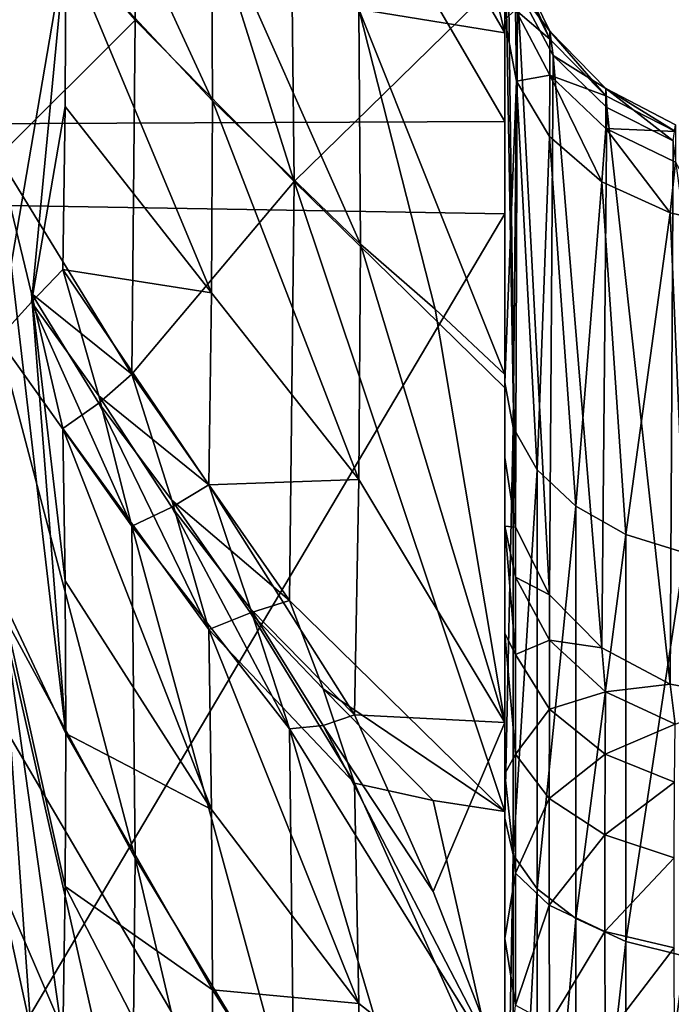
# Model space of a CAD drawing. Header units: millimetres. Extents: x -41 to 11, y -3 to 963.
# Tile 391 of 656: x -25.45 to -24.14, y 335.37 to 337.35. Entities that reach past the tile are written whole.
import ezdxf

# ---------------------------------------------------------------- set-up
doc = ezdxf.new("R2010")
doc.units = ezdxf.units.MM
doc.header["$LTSCALE"] = 65.185185
for name, color, linetype in [('1002', 7, 'CONTINUOUS'), ('1003', 7, 'CONTINUOUS'), ('1016', 7, 'CONTINUOUS'), ('1068', 7, 'CONTINUOUS'), ('1069', 7, 'CONTINUOUS'), ('1077', 7, 'CONTINUOUS'), ('1150', 7, 'CONTINUOUS'), ('1151', 7, 'CONTINUOUS'), ('3321', 7, 'CONTINUOUS'), ('3323', 7, 'CONTINUOUS'), ('3384', 7, 'CONTINUOUS'), ('3385', 7, 'CONTINUOUS'), ('659', 7, 'CONTINUOUS'), ('660', 7, 'CONTINUOUS'), ('667', 7, 'CONTINUOUS'), ('725', 7, 'CONTINUOUS'), ('726', 7, 'CONTINUOUS'), ('727', 7, 'CONTINUOUS'), ('728', 7, 'CONTINUOUS'), ('759', 7, 'CONTINUOUS'), ('760', 7, 'CONTINUOUS'), ('761', 7, 'CONTINUOUS'), ('832', 7, 'CONTINUOUS'), ('833', 7, 'CONTINUOUS'), ('834', 7, 'CONTINUOUS'), ('860', 7, 'CONTINUOUS'), ('861', 7, 'CONTINUOUS'), ('862', 7, 'CONTINUOUS')]:
    doc.layers.add(name, color=color, linetype=linetype)

msp = doc.modelspace()

# ---------------------------------------------------------------- linework, layer by layer
at = {"layer": '1002', "linetype": 'Continuous'}
for points in [[(-24.8973, 337.0224, 39.8875), (-24.9065, 337.8615, 39.6611), (-25.2228, 338.0553, 40.9037), (-24.8973, 337.0224, 39.8875)], [(-24.8973, 337.0224, 39.8875), (-25.2228, 338.0553, 40.9037), (-25.2161, 337.3459, 41.0949), (-24.8973, 337.0224, 39.8875)], [(-25.2228, 336.636, 41.2839), (-24.8973, 337.0224, 39.8875), (-25.2161, 337.3459, 41.0949), (-25.2228, 336.636, 41.2839)], [(-24.9065, 336.1825, 40.111), (-24.8973, 337.0224, 39.8875), (-25.2228, 336.636, 41.2839), (-24.9065, 336.1825, 40.111)], [(-25.1426, 336.3834, 41.0413), (-24.9065, 336.1825, 40.111), (-25.2228, 336.636, 41.2839), (-25.1426, 336.3834, 41.0413)], [(-25.0686, 336.124, 40.8019), (-24.9847, 336.1578, 40.4563), (-25.1426, 336.3834, 41.0413), (-25.0686, 336.124, 40.8019)], [(-24.9847, 336.1578, 40.4563), (-24.9065, 336.1825, 40.111), (-25.1426, 336.3834, 41.0413), (-24.9847, 336.1578, 40.4563)]]:
    msp.add_3dface(points, dxfattribs=at)
at = {"layer": '1003', "linetype": 'Continuous'}
for points in [[(-25.1426, 336.3834, 41.0413), (-25.2228, 336.636, 41.2839), (-25.2887, 336.5777, 41.62), (-25.1426, 336.3834, 41.0413)], [(-25.3607, 336.5274, 41.9546), (-25.0686, 336.124, 40.8019), (-25.2887, 336.5777, 41.62), (-25.3607, 336.5274, 41.9546)], [(-25.0686, 336.124, 40.8019), (-25.1426, 336.3834, 41.0413), (-25.2887, 336.5777, 41.62), (-25.0686, 336.124, 40.8019)], [(-25.0627, 335.7632, 40.9711), (-25.0686, 336.124, 40.8019), (-25.3607, 336.5274, 41.9546), (-25.0627, 335.7632, 40.9711)], [(-25.3565, 336.2216, 42.0979), (-25.0627, 335.7632, 40.9711), (-25.3607, 336.5274, 41.9546), (-25.3565, 336.2216, 42.0979)], [(-25.3551, 335.9155, 42.2408), (-25.0627, 335.7632, 40.9711), (-25.3565, 336.2216, 42.0979), (-25.3551, 335.9155, 42.2408)], [(-25.3565, 335.6093, 42.3834), (-25.0608, 335.4021, 41.1398), (-25.3551, 335.9155, 42.2408), (-25.3565, 335.6093, 42.3834)], [(-25.0608, 335.4021, 41.1398), (-25.0627, 335.7632, 40.9711), (-25.3551, 335.9155, 42.2408), (-25.0608, 335.4021, 41.1398)], [(-25.3607, 335.303, 42.5256), (-25.0627, 335.0408, 41.308), (-25.3565, 335.6093, 42.3834), (-25.3607, 335.303, 42.5256)], [(-25.0627, 335.0408, 41.308), (-25.0608, 335.4021, 41.1398), (-25.3565, 335.6093, 42.3834), (-25.0627, 335.0408, 41.308)]]:
    msp.add_3dface(points, dxfattribs=at)
at = {"layer": '1016', "linetype": 'Continuous'}
msp.add_3dface([(-25.4908, 335.6214, 58.9719), (-25.4233, 335.3133, 59.1359), (-25.4868, 334.8364, 58.3744), (-25.4908, 335.6214, 58.9719)], dxfattribs=at)
at = {"layer": '1068', "linetype": 'Continuous'}
for points in [[(-25.2161, 337.3459, 41.0949), (-25.2228, 338.0553, 40.9037), (-25.4864, 337.6513, 42.2345), (-25.2161, 337.3459, 41.0949)], [(-25.4908, 337.0723, 42.3888), (-25.2161, 337.3459, 41.0949), (-25.4864, 337.6513, 42.2345), (-25.4908, 337.0723, 42.3888)], [(-25.2228, 336.636, 41.2839), (-25.2161, 337.3459, 41.0949), (-25.4908, 337.0723, 42.3888), (-25.2228, 336.636, 41.2839)], [(-25.4234, 336.7977, 42.1742), (-25.2228, 336.636, 41.2839), (-25.4908, 337.0723, 42.3888), (-25.4234, 336.7977, 42.1742)], [(-25.3607, 336.5274, 41.9546), (-25.2887, 336.5777, 41.62), (-25.4234, 336.7977, 42.1742), (-25.3607, 336.5274, 41.9546)], [(-25.2887, 336.5777, 41.62), (-25.2228, 336.636, 41.2839), (-25.4234, 336.7977, 42.1742), (-25.2887, 336.5777, 41.62)]]:
    msp.add_3dface(points, dxfattribs=at)
at = {"layer": '1069', "linetype": 'Continuous'}
for points in [[(-25.3551, 335.9155, 42.2408), (-25.4908, 337.0723, 42.3888), (-25.4868, 336.1954, 42.8409), (-25.3551, 335.9155, 42.2408)], [(-25.3551, 335.9155, 42.2408), (-25.4234, 336.7977, 42.1742), (-25.4908, 337.0723, 42.3888), (-25.3551, 335.9155, 42.2408)], [(-25.3551, 335.9155, 42.2408), (-25.3565, 336.2216, 42.0979), (-25.4234, 336.7977, 42.1742), (-25.3551, 335.9155, 42.2408)], [(-25.3565, 336.2216, 42.0979), (-25.3607, 336.5274, 41.9546), (-25.4234, 336.7977, 42.1742), (-25.3565, 336.2216, 42.0979)]]:
    msp.add_3dface(points, dxfattribs=at)
at = {"layer": '1077', "linetype": 'Continuous'}
for points in [[(-25.4233, 335.2974, 42.8732), (-25.4868, 336.1954, 42.8409), (-25.4908, 335.2854, 43.2221), (-25.4233, 335.2974, 42.8732)], [(-25.3607, 335.303, 42.5256), (-25.3565, 335.6093, 42.3834), (-25.4868, 336.1954, 42.8409), (-25.3607, 335.303, 42.5256)], [(-25.3565, 335.6093, 42.3834), (-25.3551, 335.9155, 42.2408), (-25.4868, 336.1954, 42.8409), (-25.3565, 335.6093, 42.3834)], [(-25.3607, 335.303, 42.5256), (-25.4868, 336.1954, 42.8409), (-25.4233, 335.2974, 42.8732), (-25.3607, 335.303, 42.5256)]]:
    msp.add_3dface(points, dxfattribs=at)
at = {"layer": '1150', "linetype": 'Continuous'}
for points in [[(-25.3551, 337.4986, 60.3353), (-25.4908, 336.7076, 59.4784), (-25.4868, 337.67, 59.6958), (-25.3551, 337.4986, 60.3353)], [(-25.4234, 336.78, 59.8194), (-25.4908, 336.7076, 59.4784), (-25.3551, 337.4986, 60.3353), (-25.4234, 336.78, 59.8194)], [(-25.3565, 337.1723, 60.2481), (-25.4234, 336.78, 59.8194), (-25.3551, 337.4986, 60.3353), (-25.3565, 337.1723, 60.2481)], [(-25.3607, 336.8459, 60.1613), (-25.4234, 336.78, 59.8194), (-25.3565, 337.1723, 60.2481), (-25.3607, 336.8459, 60.1613)]]:
    msp.add_3dface(points, dxfattribs=at)
at = {"layer": '1151', "linetype": 'Continuous'}
for points in [[(-25.0627, 337.5691, 61.6122), (-25.0608, 337.1842, 61.5088), (-25.3565, 337.8248, 60.423), (-25.0627, 337.5691, 61.6122)], [(-25.0608, 337.1842, 61.5088), (-25.3551, 337.4986, 60.3353), (-25.3565, 337.8248, 60.423), (-25.0608, 337.1842, 61.5088)], [(-25.0627, 336.7991, 61.4059), (-25.3565, 337.1723, 60.2481), (-25.3551, 337.4986, 60.3353), (-25.0627, 336.7991, 61.4059)], [(-25.0608, 337.1842, 61.5088), (-25.0627, 336.7991, 61.4059), (-25.3551, 337.4986, 60.3353), (-25.0608, 337.1842, 61.5088)], [(-25.0627, 336.7991, 61.4059), (-25.3607, 336.8459, 60.1613), (-25.3565, 337.1723, 60.2481), (-25.0627, 336.7991, 61.4059)], [(-25.0686, 336.4139, 61.3036), (-25.2887, 336.5923, 60.3853), (-25.3607, 336.8459, 60.1613), (-25.0686, 336.4139, 61.3036)], [(-25.0627, 336.7991, 61.4059), (-25.0686, 336.4139, 61.3036), (-25.3607, 336.8459, 60.1613), (-25.0627, 336.7991, 61.4059)], [(-25.1426, 336.3692, 60.9535), (-25.2228, 336.3316, 60.6053), (-25.2887, 336.5923, 60.3853), (-25.1426, 336.3692, 60.9535)], [(-25.0686, 336.4139, 61.3036), (-25.1426, 336.3692, 60.9535), (-25.2887, 336.5923, 60.3853), (-25.0686, 336.4139, 61.3036)]]:
    msp.add_3dface(points, dxfattribs=at)
at = {"layer": '3321', "linetype": 'Continuous'}
for points in [[(9.125, 297.5, 93.5), (9.125, 382.5, 93.5), (-40.875, 297.5, 93.5), (9.125, 297.5, 93.5)], [(9.125, 382.5, 93.5), (-40.875, 382.5, 93.5), (-40.875, 297.5, 93.5), (9.125, 382.5, 93.5)]]:
    msp.add_3dface(points, dxfattribs=at)
at = {"layer": '3323', "linetype": 'Continuous'}
for points in [[(-40.875, 382.5, 8.5), (9.125, 297.5, 8.5), (-40.875, 297.5, 8.5), (-40.875, 382.5, 8.5)], [(9.125, 382.5, 8.5), (9.125, 297.5, 8.5), (-40.875, 382.5, 8.5), (9.125, 382.5, 8.5)]]:
    msp.add_3dface(points, dxfattribs=at)
at = {"layer": '3384', "linetype": 'Continuous'}
for points in [[(-40.875, 300.2, 90.8), (-40.875, 379.8, 90.8), (-15.675, 300.2, 90.8), (-40.875, 300.2, 90.8)], [(-40.875, 379.8, 90.8), (-15.675, 379.8, 90.8), (-15.675, 300.2, 90.8), (-40.875, 379.8, 90.8)]]:
    msp.add_3dface(points, dxfattribs=at)
at = {"layer": '3385', "linetype": 'Continuous'}
for points in [[(-15.675, 379.8, 11.2), (-40.875, 300.2, 11.2), (-15.675, 300.2, 11.2), (-15.675, 379.8, 11.2)], [(-40.875, 379.8, 11.2), (-40.875, 300.2, 11.2), (-15.675, 379.8, 11.2), (-40.875, 379.8, 11.2)]]:
    msp.add_3dface(points, dxfattribs=at)
at = {"layer": '659', "linetype": 'Continuous'}
for points in [[(-24.475, 340.0933, 84.4999), (-24.475, 337.1424, 84.3777), (-24.475, 345.494, 62.782), (-24.475, 340.0933, 84.4999)], [(-24.475, 345.494, 62.782), (-24.475, 337.1424, 84.3777), (-24.475, 344.8555, 63.1067), (-24.475, 345.494, 62.782)], [(-24.475, 344.8555, 63.1067), (-24.475, 337.1424, 84.3777), (-24.475, 344.2409, 63.4742), (-24.475, 344.8555, 63.1067)], [(-24.475, 344.2409, 63.4742), (-24.475, 337.1424, 84.3777), (-24.475, 343.3917, 63.6583), (-24.475, 344.2409, 63.4742)], [(-24.475, 343.3917, 63.6583), (-24.475, 337.1424, 84.3777), (-24.475, 342.5642, 63.9234), (-24.475, 343.3917, 63.6583)], [(-24.475, 339.9067, 17.5001), (-24.475, 342.8576, 17.6223), (-24.475, 334.506, 39.218), (-24.475, 339.9067, 17.5001)], [(-24.475, 336.6083, 38.3417), (-24.475, 342.8576, 17.6223), (-24.475, 337.4358, 38.0766), (-24.475, 336.6083, 38.3417)], [(-24.475, 335.7591, 38.5258), (-24.475, 342.8576, 17.6223), (-24.475, 336.6083, 38.3417), (-24.475, 335.7591, 38.5258)], [(-24.475, 335.1445, 38.8933), (-24.475, 342.8576, 17.6223), (-24.475, 335.7591, 38.5258), (-24.475, 335.1445, 38.8933)], [(-24.475, 334.506, 39.218), (-24.475, 342.8576, 17.6223), (-24.475, 335.1445, 38.8933), (-24.475, 334.506, 39.218)], [(-24.475, 342.5642, 63.9234), (-24.475, 336.4693, 82.4795), (-24.475, 341.8483, 63.9124), (-24.475, 342.5642, 63.9234)], [(-24.475, 337.1424, 84.3777), (-24.475, 336.4693, 82.4795), (-24.475, 342.5642, 63.9234), (-24.475, 337.1424, 84.3777)], [(-24.475, 336.4693, 82.4795), (-24.475, 337.5601, 78.4085), (-24.475, 341.8483, 63.9124), (-24.475, 336.4693, 82.4795)], [(-24.475, 336.6196, 76.2903), (-24.475, 339.7189, 64.1724), (-24.475, 340.422, 64.0372), (-24.475, 336.6196, 76.2903)], [(-24.475, 337.3471, 77.1705), (-24.475, 336.6196, 76.2903), (-24.475, 340.422, 64.0372), (-24.475, 337.3471, 77.1705)], [(-24.475, 333.8468, 39.4985), (-24.475, 339.9067, 17.5001), (-24.475, 334.506, 39.218), (-24.475, 333.8468, 39.4985)], [(-24.475, 333.1703, 39.7331), (-24.475, 339.9067, 17.5001), (-24.475, 333.8468, 39.4985), (-24.475, 333.1703, 39.7331)], [(-24.475, 332.4833, 40.2652), (-24.475, 339.9067, 17.5001), (-24.475, 333.1703, 39.7331), (-24.475, 332.4833, 40.2652)], [(-24.475, 331.7483, 40.7287), (-24.475, 339.9067, 17.5001), (-24.475, 332.4833, 40.2652), (-24.475, 331.7483, 40.7287)], [(-24.475, 331.2966, 41.2841), (-24.475, 339.9067, 17.5001), (-24.475, 331.7483, 40.7287), (-24.475, 331.2966, 41.2841)], [(-24.475, 330.8076, 41.8076), (-24.475, 339.9067, 17.5001), (-24.475, 331.2966, 41.2841), (-24.475, 330.8076, 41.8076)], [(-24.475, 336.9574, 17.6387), (-24.475, 339.9067, 17.5001), (-24.475, 330.8076, 41.8076), (-24.475, 336.9574, 17.6387)], [(-24.475, 339.7189, 64.1724), (-24.475, 335.7463, 75.5494), (-24.475, 338.8578, 64.055), (-24.475, 339.7189, 64.1724)], [(-24.475, 336.6196, 76.2903), (-24.475, 335.7463, 75.5494), (-24.475, 339.7189, 64.1724), (-24.475, 336.6196, 76.2903)], [(-24.475, 338.8578, 64.055), (-24.475, 335.7463, 75.5494), (-24.475, 337.9895, 64.0211), (-24.475, 338.8578, 64.055)], [(-24.475, 337.9895, 64.0211), (-24.475, 334.7563, 74.9735), (-24.475, 337.3205, 63.7659), (-24.475, 337.9895, 64.0211)], [(-24.475, 335.7463, 75.5494), (-24.475, 334.7563, 74.9735), (-24.475, 337.9895, 64.0211), (-24.475, 335.7463, 75.5494)], [(-24.475, 337.3205, 63.7659), (-24.475, 333.6815, 74.5811), (-24.475, 336.6354, 63.557), (-24.475, 337.3205, 63.7659)], [(-24.475, 334.7563, 74.9735), (-24.475, 333.6815, 74.5811), (-24.475, 337.3205, 63.7659), (-24.475, 334.7563, 74.9735)], [(-24.475, 336.4693, 82.4795), (-24.475, 337.1424, 84.3777), (-24.475, 336.3316, 82.8197), (-24.475, 336.4693, 82.4795)], [(-24.475, 337.1424, 84.3777), (-24.475, 334.2183, 83.9971), (-24.475, 335.5052, 83.5103), (-24.475, 337.1424, 84.3777)], [(-24.475, 336.3316, 82.8197), (-24.475, 337.1424, 84.3777), (-24.475, 336.1159, 83.1155), (-24.475, 336.3316, 82.8197)], [(-24.475, 336.1159, 83.1155), (-24.475, 337.1424, 84.3777), (-24.475, 335.8347, 83.3505), (-24.475, 336.1159, 83.1155)], [(-24.475, 335.8347, 83.3505), (-24.475, 337.1424, 84.3777), (-24.475, 335.5052, 83.5103), (-24.475, 335.8347, 83.3505)], [(-24.475, 329.7286, 42.7484), (-24.475, 336.9574, 17.6387), (-24.475, 330.2841, 42.2966), (-24.475, 329.7286, 42.7484)], [(-24.475, 329.2651, 43.4834), (-24.475, 336.9574, 17.6387), (-24.475, 329.7286, 42.7484), (-24.475, 329.2651, 43.4834)], [(-24.475, 328.7329, 44.1704), (-24.475, 336.9574, 17.6387), (-24.475, 329.2651, 43.4834), (-24.475, 328.7329, 44.1704)], [(-24.475, 328.4984, 44.8469), (-24.475, 336.9574, 17.6387), (-24.475, 328.7329, 44.1704), (-24.475, 328.4984, 44.8469)], [(-24.475, 328.218, 45.506), (-24.475, 336.9574, 17.6387), (-24.475, 328.4984, 44.8469), (-24.475, 328.218, 45.506)], [(-24.475, 327.8933, 46.1444), (-24.475, 336.9574, 17.6387), (-24.475, 328.218, 45.506), (-24.475, 327.8933, 46.1444)], [(-24.475, 327.5259, 46.7589), (-24.475, 336.9574, 17.6387), (-24.475, 327.8933, 46.1444), (-24.475, 327.5259, 46.7589)], [(-24.475, 334.0354, 18.0355), (-24.475, 336.9574, 17.6387), (-24.475, 327.5259, 46.7589), (-24.475, 334.0354, 18.0355)], [(-24.475, 330.2841, 42.2966), (-24.475, 336.9574, 17.6387), (-24.475, 330.8076, 41.8076), (-24.475, 330.2841, 42.2966)], [(-24.475, 336.6354, 63.557), (-24.475, 332.5567, 74.3838), (-24.475, 335.9376, 63.3953), (-24.475, 336.6354, 63.557)], [(-24.475, 333.6815, 74.5811), (-24.475, 332.5567, 74.3838), (-24.475, 336.6354, 63.557), (-24.475, 333.6815, 74.5811)], [(-24.475, 335.9376, 63.3953), (-24.475, 332.5567, 74.3838), (-24.475, 335.2306, 63.2819), (-24.475, 335.9376, 63.3953)], [(-24.475, 335.5052, 83.5103), (-24.475, 334.2183, 83.9971), (-24.475, 335.1482, 83.5855), (-24.475, 335.5052, 83.5103)]]:
    msp.add_3dface(points, dxfattribs=at)
at = {"layer": '660', "linetype": 'Continuous'}
for points in [[(-24.475, 337.1424, 84.3777), (-24.475, 340.0933, 84.4999), (-26.1855, 340.0749, 84.4402), (-24.475, 337.1424, 84.3777)], [(-26.1855, 337.1352, 84.3173), (-24.475, 337.1424, 84.3777), (-26.1855, 340.0749, 84.4402), (-26.1855, 337.1352, 84.3173)], [(-24.475, 334.2183, 83.9971), (-24.475, 337.1424, 84.3777), (-26.1855, 337.1352, 84.3173), (-24.475, 334.2183, 83.9971)], [(-26.1855, 334.2178, 83.9366), (-24.475, 334.2183, 83.9971), (-26.1855, 337.1352, 84.3173), (-26.1855, 334.2178, 83.9366)]]:
    msp.add_3dface(points, dxfattribs=at)
at = {"layer": '667', "linetype": 'Continuous'}
for points in [[(-26.1855, 339.9251, 17.5598), (-24.475, 339.9067, 17.5001), (-26.1855, 336.986, 17.6958), (-26.1855, 339.9251, 17.5598)], [(-24.475, 339.9067, 17.5001), (-24.475, 336.9574, 17.6387), (-26.1855, 336.986, 17.6958), (-24.475, 339.9067, 17.5001)], [(-26.1855, 336.986, 17.6958), (-24.475, 336.9574, 17.6387), (-26.1855, 334.0702, 18.0897), (-26.1855, 336.986, 17.6958)], [(-24.475, 336.9574, 17.6387), (-24.475, 334.0354, 18.0355), (-26.1855, 334.0702, 18.0897), (-24.475, 336.9574, 17.6387)]]:
    msp.add_3dface(points, dxfattribs=at)
at = {"layer": '725', "linetype": 'Continuous'}
for points in [[(-24.475, 336.4693, 82.4795), (-24.475, 336.3316, 82.8197), (-24.4536, 336.3295, 82.4421), (-24.475, 336.4693, 82.4795)], [(-24.475, 336.3316, 82.8197), (-24.475, 336.1159, 83.1155), (-24.454, 336.0744, 82.9454), (-24.475, 336.3316, 82.8197)], [(-24.4536, 336.3295, 82.4421), (-24.475, 336.3316, 82.8197), (-24.4539, 336.229, 82.7072), (-24.4536, 336.3295, 82.4421)], [(-24.4539, 336.229, 82.7072), (-24.475, 336.3316, 82.8197), (-24.454, 336.0744, 82.9454), (-24.4539, 336.229, 82.7072)], [(-24.4536, 336.3295, 82.4421), (-24.4539, 336.229, 82.7072), (-24.3858, 336.194, 82.4058), (-24.4536, 336.3295, 82.4421)], [(-24.4539, 336.229, 82.7072), (-24.454, 336.0744, 82.9454), (-24.3857, 336.1027, 82.6429), (-24.4539, 336.229, 82.7072)], [(-24.3858, 336.194, 82.4058), (-24.4539, 336.229, 82.7072), (-24.3857, 336.1027, 82.6429), (-24.3858, 336.194, 82.4058)], [(-24.3858, 336.194, 82.4058), (-24.3857, 336.1027, 82.6429), (-24.281, 336.0873, 82.3772), (-24.3858, 336.194, 82.4058)], [(-24.475, 336.1159, 83.1155), (-24.475, 335.8347, 83.3505), (-24.4541, 335.8742, 83.1457), (-24.475, 336.1159, 83.1155)], [(-24.454, 336.0744, 82.9454), (-24.475, 336.1159, 83.1155), (-24.4541, 335.8742, 83.1457), (-24.454, 336.0744, 82.9454)], [(-24.3857, 336.1027, 82.6429), (-24.454, 336.0744, 82.9454), (-24.386, 335.9646, 82.8564), (-24.3857, 336.1027, 82.6429)], [(-24.3857, 336.1027, 82.6429), (-24.386, 335.9646, 82.8564), (-24.2735, 335.9995, 82.5902), (-24.3857, 336.1027, 82.6429)], [(-24.281, 336.0873, 82.3772), (-24.3857, 336.1027, 82.6429), (-24.2735, 335.9995, 82.5902), (-24.281, 336.0873, 82.3772)], [(-24.281, 336.0873, 82.3772), (-24.2735, 335.9995, 82.5902), (-24.1439, 336.0147, 82.3577), (-24.281, 336.0873, 82.3772)], [(-24.454, 336.0744, 82.9454), (-24.4541, 335.8742, 83.1457), (-24.386, 335.9646, 82.8564), (-24.454, 336.0744, 82.9454)], [(-24.2735, 335.9995, 82.5902), (-24.386, 335.9646, 82.8564), (-24.2742, 335.8746, 82.7834), (-24.2735, 335.9995, 82.5902)], [(-24.2735, 335.9995, 82.5902), (-24.2742, 335.8746, 82.7834), (-24.1341, 335.9346, 82.5572), (-24.2735, 335.9995, 82.5902)], [(-24.1439, 336.0147, 82.3577), (-24.2735, 335.9995, 82.5902), (-24.1341, 335.9346, 82.5572), (-24.1439, 336.0147, 82.3577)], [(-24.1439, 336.0147, 82.3577), (-24.1341, 335.9346, 82.5572), (-23.9881, 335.9865, 82.3502), (-24.1439, 336.0147, 82.3577)], [(-24.386, 335.9646, 82.8564), (-24.4541, 335.8742, 83.1457), (-24.3862, 335.7853, 83.0358), (-24.386, 335.9646, 82.8564)], [(-24.386, 335.9646, 82.8564), (-24.3862, 335.7853, 83.0358), (-24.2742, 335.8746, 82.7834), (-24.386, 335.9646, 82.8564)], [(-24.1341, 335.9346, 82.5572), (-24.2742, 335.8746, 82.7834), (-24.1353, 335.8179, 82.7375), (-24.1341, 335.9346, 82.5572)], [(-24.4541, 335.8742, 83.1457), (-24.475, 335.8347, 83.3505), (-24.4541, 335.6357, 83.3003), (-24.4541, 335.8742, 83.1457)], [(-24.4541, 335.8742, 83.1457), (-24.4541, 335.6357, 83.3003), (-24.3862, 335.7853, 83.0358), (-24.4541, 335.8742, 83.1457)], [(-24.2742, 335.8746, 82.7834), (-24.3862, 335.7853, 83.0358), (-24.2746, 335.7125, 82.9458), (-24.2742, 335.8746, 82.7834)], [(-24.2742, 335.8746, 82.7834), (-24.2746, 335.7125, 82.9458), (-24.1353, 335.8179, 82.7375), (-24.2742, 335.8746, 82.7834)], [(-24.475, 335.8347, 83.3505), (-24.475, 335.5052, 83.5103), (-24.4541, 335.6357, 83.3003), (-24.475, 335.8347, 83.3505)], [(-24.1353, 335.8179, 82.7375), (-24.2746, 335.7125, 82.9458), (-24.1359, 335.6665, 82.889), (-24.1353, 335.8179, 82.7375)], [(-24.3862, 335.7853, 83.0358), (-24.4541, 335.6357, 83.3003), (-24.3862, 335.5716, 83.1744), (-24.3862, 335.7853, 83.0358)], [(-24.3862, 335.7853, 83.0358), (-24.3862, 335.5716, 83.1744), (-24.2746, 335.7125, 82.9458), (-24.3862, 335.7853, 83.0358)], [(-24.2746, 335.7125, 82.9458), (-24.3862, 335.5716, 83.1744), (-24.2746, 335.5191, 83.0711), (-24.2746, 335.7125, 82.9458)], [(-24.2746, 335.7125, 82.9458), (-24.2746, 335.5191, 83.0711), (-24.1359, 335.6665, 82.889), (-24.2746, 335.7125, 82.9458)], [(-24.1359, 335.6665, 82.889), (-24.2746, 335.5191, 83.0711), (-24.1359, 335.486, 83.006), (-24.1359, 335.6665, 82.889)], [(-24.4541, 335.6357, 83.3003), (-24.475, 335.5052, 83.5103), (-24.454, 335.3713, 83.401), (-24.4541, 335.6357, 83.3003)], [(-24.4541, 335.6357, 83.3003), (-24.454, 335.3713, 83.401), (-24.3862, 335.5716, 83.1744), (-24.4541, 335.6357, 83.3003)], [(-24.3862, 335.5716, 83.1744), (-24.454, 335.3713, 83.401), (-24.386, 335.3347, 83.2645), (-24.3862, 335.5716, 83.1744)], [(-24.3862, 335.5716, 83.1744), (-24.386, 335.3347, 83.2645), (-24.2746, 335.5191, 83.0711), (-24.3862, 335.5716, 83.1744)], [(-24.475, 335.5052, 83.5103), (-24.475, 335.1482, 83.5855), (-24.454, 335.3713, 83.401), (-24.475, 335.5052, 83.5103)], [(-24.2746, 335.5191, 83.0711), (-24.386, 335.3347, 83.2645), (-24.2742, 335.3048, 83.1526), (-24.2746, 335.5191, 83.0711)], [(-24.2746, 335.5191, 83.0711), (-24.2742, 335.3048, 83.1526), (-24.1359, 335.486, 83.006), (-24.2746, 335.5191, 83.0711)], [(-24.1359, 335.486, 83.006), (-24.2742, 335.3048, 83.1526), (-24.1353, 335.286, 83.0821), (-24.1359, 335.486, 83.006)]]:
    msp.add_3dface(points, dxfattribs=at)
at = {"layer": '726', "linetype": 'Continuous'}
for points in [[(-24.475, 337.5601, 78.4085), (-24.475, 336.4693, 82.4795), (-24.4536, 336.3295, 82.4421), (-24.475, 337.5601, 78.4085)], [(-24.475, 337.5601, 78.4085), (-24.4536, 336.3295, 82.4421), (-24.4686, 337.4832, 78.3879), (-24.475, 337.5601, 78.4085)], [(-24.4686, 337.4832, 78.3879), (-24.4536, 336.3295, 82.4421), (-24.4499, 337.4089, 78.368), (-24.4686, 337.4832, 78.3879)], [(-24.4536, 336.3295, 82.4421), (-24.3858, 336.194, 82.4058), (-24.4499, 337.4089, 78.368), (-24.4536, 336.3295, 82.4421)], [(-24.4499, 337.4089, 78.368), (-24.3858, 336.194, 82.4058), (-24.3783, 337.2747, 78.332), (-24.4499, 337.4089, 78.368)], [(-24.3858, 336.194, 82.4058), (-24.281, 336.0873, 82.3772), (-24.3783, 337.2747, 78.332), (-24.3858, 336.194, 82.4058)], [(-24.3783, 337.2747, 78.332), (-24.281, 336.0873, 82.3772), (-24.2707, 337.1706, 78.3041), (-24.3783, 337.2747, 78.332)], [(-24.281, 336.0873, 82.3772), (-24.1439, 336.0147, 82.3577), (-24.2707, 337.1706, 78.3041), (-24.281, 336.0873, 82.3772)], [(-24.2707, 337.1706, 78.3041), (-24.1439, 336.0147, 82.3577), (-24.1378, 337.1035, 78.2861), (-24.2707, 337.1706, 78.3041)], [(-24.1439, 336.0147, 82.3577), (-23.9881, 335.9865, 82.3502), (-24.1378, 337.1035, 78.2861), (-24.1439, 336.0147, 82.3577)]]:
    msp.add_3dface(points, dxfattribs=at)
at = {"layer": '727', "linetype": 'Continuous'}
for points in [[(-24.4536, 337.4652, 78.0816), (-24.3851, 337.3076, 77.8145), (-24.4537, 337.4471, 77.7905), (-24.4536, 337.4652, 78.0816)], [(-24.4536, 337.4652, 78.0816), (-24.3851, 337.3238, 78.0752), (-24.3851, 337.3076, 77.8145), (-24.4536, 337.4652, 78.0816)], [(-24.4536, 337.4652, 78.0816), (-24.4499, 337.4089, 78.368), (-24.3851, 337.3238, 78.0752), (-24.4536, 337.4652, 78.0816)], [(-24.3851, 337.3076, 77.8145), (-24.4536, 337.3664, 77.5095), (-24.4537, 337.4471, 77.7905), (-24.3851, 337.3076, 77.8145)], [(-24.4499, 337.4089, 78.368), (-24.3783, 337.2747, 78.332), (-24.3851, 337.3238, 78.0752), (-24.4499, 337.4089, 78.368)], [(-24.4519, 337.2233, 77.2558), (-24.475, 337.3471, 77.1705), (-24.4536, 337.3664, 77.5095), (-24.4519, 337.2233, 77.2558)], [(-24.3851, 337.2353, 77.5629), (-24.4519, 337.2233, 77.2558), (-24.4536, 337.3664, 77.5095), (-24.3851, 337.2353, 77.5629)], [(-24.3851, 337.2353, 77.5629), (-24.4536, 337.3664, 77.5095), (-24.3851, 337.3076, 77.8145), (-24.3851, 337.2353, 77.5629)], [(-24.3851, 337.3238, 78.0752), (-24.3783, 337.2747, 78.332), (-24.2726, 337.2083, 78.07), (-24.3851, 337.3238, 78.0752)], [(-24.3851, 337.3238, 78.0752), (-24.2726, 337.2083, 78.07), (-24.2728, 337.1936, 77.8341), (-24.3851, 337.3238, 78.0752)], [(-24.3851, 337.3238, 78.0752), (-24.2728, 337.1936, 77.8341), (-24.3851, 337.3076, 77.8145), (-24.3851, 337.3238, 78.0752)], [(-24.2728, 337.1936, 77.8341), (-24.3851, 337.2353, 77.5629), (-24.3851, 337.3076, 77.8145), (-24.2728, 337.1936, 77.8341)], [(-24.3783, 337.2747, 78.332), (-24.2707, 337.1706, 78.3041), (-24.2726, 337.2083, 78.07), (-24.3783, 337.2747, 78.332)], [(-24.3858, 337.1123, 77.3321), (-24.4519, 337.2233, 77.2558), (-24.3851, 337.2353, 77.5629), (-24.3858, 337.1123, 77.3321)], [(-24.281, 337.0213, 77.3947), (-24.3858, 337.1123, 77.3321), (-24.3851, 337.2353, 77.5629), (-24.281, 337.0213, 77.3947)], [(-24.2726, 337.1282, 77.6065), (-24.3851, 337.2353, 77.5629), (-24.2728, 337.1936, 77.8341), (-24.2726, 337.1282, 77.6065)], [(-24.2726, 337.1282, 77.6065), (-24.281, 337.0213, 77.3947), (-24.3851, 337.2353, 77.5629), (-24.2726, 337.1282, 77.6065)], [(-24.2726, 337.2083, 78.07), (-24.1333, 337.1221, 77.8464), (-24.2728, 337.1936, 77.8341), (-24.2726, 337.2083, 78.07)], [(-24.2726, 337.2083, 78.07), (-24.1378, 337.1035, 78.2861), (-24.1331, 337.1358, 78.0667), (-24.2726, 337.2083, 78.07)], [(-24.2707, 337.1706, 78.3041), (-24.1378, 337.1035, 78.2861), (-24.2726, 337.2083, 78.07), (-24.2707, 337.1706, 78.3041)], [(-24.2726, 337.2083, 78.07), (-24.1331, 337.1358, 78.0667), (-24.1333, 337.1221, 77.8464), (-24.2726, 337.2083, 78.07)], [(-24.1333, 337.1221, 77.8464), (-24.2726, 337.1282, 77.6065), (-24.2728, 337.1936, 77.8341), (-24.1333, 337.1221, 77.8464)], [(-24.1439, 336.9594, 77.4373), (-24.281, 337.0213, 77.3947), (-24.2726, 337.1282, 77.6065), (-24.1439, 336.9594, 77.4373)], [(-24.1331, 337.061, 77.6339), (-24.2726, 337.1282, 77.6065), (-24.1333, 337.1221, 77.8464), (-24.1331, 337.061, 77.6339)], [(-24.1331, 337.061, 77.6339), (-24.1439, 336.9594, 77.4373), (-24.2726, 337.1282, 77.6065), (-24.1331, 337.061, 77.6339)], [(-24.0675, 336.9423, 77.449), (-24.1439, 336.9594, 77.4373), (-24.1331, 337.061, 77.6339), (-24.0675, 336.9423, 77.449)]]:
    msp.add_3dface(points, dxfattribs=at)
at = {"layer": '728', "linetype": 'Continuous'}
for points in [[(-24.475, 336.6196, 76.2903), (-24.475, 337.3471, 77.1705), (-24.4519, 337.2233, 77.2558), (-24.475, 336.6196, 76.2903)], [(-24.475, 336.6196, 76.2903), (-24.4519, 337.2233, 77.2558), (-24.4585, 336.529, 76.3798), (-24.475, 336.6196, 76.2903)], [(-24.4519, 337.2233, 77.2558), (-24.4102, 336.4444, 76.4633), (-24.4585, 336.529, 76.3798), (-24.4519, 337.2233, 77.2558)], [(-24.4519, 337.2233, 77.2558), (-24.3858, 337.1123, 77.3321), (-24.4102, 336.4444, 76.4633), (-24.4519, 337.2233, 77.2558)], [(-24.3858, 337.1123, 77.3321), (-24.3332, 336.3713, 76.5354), (-24.4102, 336.4444, 76.4633), (-24.3858, 337.1123, 77.3321)], [(-24.3858, 337.1123, 77.3321), (-24.281, 337.0213, 77.3947), (-24.3332, 336.3713, 76.5354), (-24.3858, 337.1123, 77.3321)], [(-24.281, 337.0213, 77.3947), (-24.2325, 336.3146, 76.5914), (-24.3332, 336.3713, 76.5354), (-24.281, 337.0213, 77.3947)], [(-24.281, 337.0213, 77.3947), (-24.1439, 336.9594, 77.4373), (-24.2325, 336.3146, 76.5914), (-24.281, 337.0213, 77.3947)], [(-24.1439, 336.9594, 77.4373), (-24.1149, 336.278, 76.6275), (-24.2325, 336.3146, 76.5914), (-24.1439, 336.9594, 77.4373)], [(-24.1439, 336.9594, 77.4373), (-24.0675, 336.9423, 77.449), (-24.1149, 336.278, 76.6275), (-24.1439, 336.9594, 77.4373)], [(-24.475, 335.7463, 75.5494), (-24.475, 336.6196, 76.2903), (-24.4585, 336.529, 76.3798), (-24.475, 335.7463, 75.5494)], [(-24.4585, 335.6728, 75.6533), (-24.475, 335.7463, 75.5494), (-24.4585, 336.529, 76.3798), (-24.4585, 335.6728, 75.6533)], [(-24.4102, 336.4444, 76.4633), (-24.4585, 335.6728, 75.6533), (-24.4585, 336.529, 76.3798), (-24.4102, 336.4444, 76.4633)], [(-24.4102, 335.6042, 75.7504), (-24.4585, 335.6728, 75.6533), (-24.4102, 336.4444, 76.4633), (-24.4102, 335.6042, 75.7504)], [(-24.3332, 336.3713, 76.5354), (-24.4102, 335.6042, 75.7504), (-24.4102, 336.4444, 76.4633), (-24.3332, 336.3713, 76.5354)], [(-24.3332, 335.5449, 75.8343), (-24.4102, 335.6042, 75.7504), (-24.3332, 336.3713, 76.5354), (-24.3332, 335.5449, 75.8343)], [(-24.2325, 336.3146, 76.5914), (-24.3332, 335.5449, 75.8343), (-24.3332, 336.3713, 76.5354), (-24.2325, 336.3146, 76.5914)], [(-24.2325, 335.499, 75.8994), (-24.3332, 335.5449, 75.8343), (-24.2325, 336.3146, 76.5914), (-24.2325, 335.499, 75.8994)], [(-24.1149, 336.278, 76.6275), (-24.2325, 335.499, 75.8994), (-24.2325, 336.3146, 76.5914), (-24.1149, 336.278, 76.6275)], [(-24.1149, 335.4693, 75.9414), (-24.2325, 335.499, 75.8994), (-24.1149, 336.278, 76.6275), (-24.1149, 335.4693, 75.9414)], [(-24.475, 334.7563, 74.9735), (-24.475, 335.7463, 75.5494), (-24.4585, 335.6728, 75.6533), (-24.475, 334.7563, 74.9735)], [(-24.4585, 334.7022, 75.0888), (-24.475, 334.7563, 74.9735), (-24.4585, 335.6728, 75.6533), (-24.4585, 334.7022, 75.0888)], [(-24.4102, 335.6042, 75.7504), (-24.4585, 334.7022, 75.0888), (-24.4585, 335.6728, 75.6533), (-24.4102, 335.6042, 75.7504)], [(-24.4102, 334.6517, 75.1965), (-24.4585, 334.7022, 75.0888), (-24.4102, 335.6042, 75.7504), (-24.4102, 334.6517, 75.1965)], [(-24.3332, 335.5449, 75.8343), (-24.4102, 334.6517, 75.1965), (-24.4102, 335.6042, 75.7504), (-24.3332, 335.5449, 75.8343)], [(-24.3332, 334.6081, 75.2894), (-24.4102, 334.6517, 75.1965), (-24.3332, 335.5449, 75.8343), (-24.3332, 334.6081, 75.2894)], [(-24.2325, 335.499, 75.8994), (-24.3332, 334.6081, 75.2894), (-24.3332, 335.5449, 75.8343), (-24.2325, 335.499, 75.8994)], [(-24.2325, 334.5743, 75.3616), (-24.3332, 334.6081, 75.2894), (-24.2325, 335.499, 75.8994), (-24.2325, 334.5743, 75.3616)], [(-24.1149, 335.4693, 75.9414), (-24.2325, 334.5743, 75.3616), (-24.2325, 335.499, 75.8994), (-24.1149, 335.4693, 75.9414)], [(-24.1149, 334.5525, 75.4082), (-24.2325, 334.5743, 75.3616), (-24.1149, 335.4693, 75.9414), (-24.1149, 334.5525, 75.4082)]]:
    msp.add_3dface(points, dxfattribs=at)
at = {"layer": '759', "linetype": 'Continuous'}
for points in [[(-24.475, 337.9895, 64.0211), (-24.475, 337.3205, 63.7659), (-24.6185, 337.9074, 63.4272), (-24.475, 337.9895, 64.0211)], [(-24.475, 337.3205, 63.7659), (-24.7763, 337.839, 62.8365), (-24.6185, 337.9074, 63.4272), (-24.475, 337.3205, 63.7659)], [(-24.7763, 337.839, 62.8365), (-24.475, 337.3205, 63.7659), (-24.7676, 337.3679, 62.7089), (-24.7763, 337.839, 62.8365)], [(-24.615, 336.7663, 63.0683), (-24.7646, 336.8966, 62.5822), (-24.7676, 337.3679, 62.7089), (-24.615, 336.7663, 63.0683)], [(-24.475, 336.6354, 63.557), (-24.615, 336.7663, 63.0683), (-24.7676, 337.3679, 62.7089), (-24.475, 336.6354, 63.557)], [(-24.475, 337.3205, 63.7659), (-24.475, 336.6354, 63.557), (-24.7676, 337.3679, 62.7089), (-24.475, 337.3205, 63.7659)]]:
    msp.add_3dface(points, dxfattribs=at)
at = {"layer": '760', "linetype": 'Continuous'}
for points in [[(-24.7646, 336.8966, 62.5822), (-24.475, 335.9376, 63.3953), (-24.7676, 336.425, 62.4562), (-24.7646, 336.8966, 62.5822)], [(-24.475, 335.9376, 63.3953), (-24.7646, 336.8966, 62.5822), (-24.615, 336.7663, 63.0683), (-24.475, 335.9376, 63.3953)], [(-24.475, 336.6354, 63.557), (-24.475, 335.9376, 63.3953), (-24.615, 336.7663, 63.0683), (-24.475, 336.6354, 63.557)], [(-24.7676, 336.425, 62.4562), (-24.475, 335.9376, 63.3953), (-24.7763, 335.9532, 62.3312), (-24.7676, 336.425, 62.4562)], [(-24.7763, 335.9532, 62.3312), (-24.475, 335.9376, 63.3953), (-24.6186, 335.5988, 62.8084), (-24.7763, 335.9532, 62.3312)], [(-24.475, 335.9376, 63.3953), (-24.475, 335.2306, 63.2819), (-24.6186, 335.5988, 62.8084), (-24.475, 335.9376, 63.3953)]]:
    msp.add_3dface(points, dxfattribs=at)
at = {"layer": '761', "linetype": 'Continuous'}
for points in [[(-24.7676, 337.3679, 62.7089), (-24.7646, 336.8966, 62.5822), (-25.0627, 337.5691, 61.6122), (-24.7676, 337.3679, 62.7089)], [(-25.0627, 337.5691, 61.6122), (-24.7646, 336.8966, 62.5822), (-25.0608, 337.1842, 61.5088), (-25.0627, 337.5691, 61.6122)], [(-25.0608, 337.1842, 61.5088), (-24.7676, 336.425, 62.4562), (-25.0627, 336.7991, 61.4059), (-25.0608, 337.1842, 61.5088)], [(-24.7646, 336.8966, 62.5822), (-24.7676, 336.425, 62.4562), (-25.0608, 337.1842, 61.5088), (-24.7646, 336.8966, 62.5822)], [(-25.0627, 336.7991, 61.4059), (-24.7676, 336.425, 62.4562), (-25.0686, 336.4139, 61.3036), (-25.0627, 336.7991, 61.4059)], [(-24.7676, 336.425, 62.4562), (-24.7763, 335.9532, 62.3312), (-25.0686, 336.4139, 61.3036), (-24.7676, 336.425, 62.4562)], [(-25.0686, 336.4139, 61.3036), (-24.7763, 335.9532, 62.3312), (-24.9847, 336.1659, 61.5467), (-25.0686, 336.4139, 61.3036)], [(-24.9065, 335.925, 61.7953), (-24.9847, 336.1659, 61.5467), (-24.839, 335.9316, 62.0628), (-24.9065, 335.925, 61.7953)], [(-24.9847, 336.1659, 61.5467), (-24.7763, 335.9532, 62.3312), (-24.839, 335.9316, 62.0628), (-24.9847, 336.1659, 61.5467)]]:
    msp.add_3dface(points, dxfattribs=at)
at = {"layer": '832', "linetype": 'Continuous'}
for points in [[(-24.475, 337.4358, 38.0766), (-24.9065, 337.8615, 39.6611), (-24.8973, 337.0224, 39.8875), (-24.475, 337.4358, 38.0766)], [(-24.475, 336.6083, 38.3417), (-24.475, 337.4358, 38.0766), (-24.8973, 337.0224, 39.8875), (-24.475, 336.6083, 38.3417)], [(-24.9065, 336.1825, 40.111), (-24.475, 335.7591, 38.5258), (-24.8973, 337.0224, 39.8875), (-24.9065, 336.1825, 40.111)], [(-24.475, 335.7591, 38.5258), (-24.475, 336.6083, 38.3417), (-24.8973, 337.0224, 39.8875), (-24.475, 335.7591, 38.5258)], [(-24.839, 336.0055, 39.9102), (-24.475, 335.7591, 38.5258), (-24.9065, 336.1825, 40.111), (-24.839, 336.0055, 39.9102)], [(-24.7763, 335.8165, 39.7186), (-24.6186, 335.7812, 39.1251), (-24.839, 336.0055, 39.9102), (-24.7763, 335.8165, 39.7186)], [(-24.6186, 335.7812, 39.1251), (-24.475, 335.7591, 38.5258), (-24.839, 336.0055, 39.9102), (-24.6186, 335.7812, 39.1251)]]:
    msp.add_3dface(points, dxfattribs=at)
at = {"layer": '833', "linetype": 'Continuous'}
for points in [[(-24.475, 335.1445, 38.8933), (-24.6186, 335.7812, 39.1251), (-24.7763, 335.8165, 39.7186), (-24.475, 335.1445, 38.8933)], [(-24.475, 335.1445, 38.8933), (-24.7763, 335.8165, 39.7186), (-24.7676, 335.3747, 39.926), (-24.475, 335.1445, 38.8933)], [(-24.475, 335.1445, 38.8933), (-24.475, 335.7591, 38.5258), (-24.6186, 335.7812, 39.1251), (-24.475, 335.1445, 38.8933)], [(-24.7646, 334.9325, 40.1327), (-24.475, 335.1445, 38.8933), (-24.7676, 335.3747, 39.926), (-24.7646, 334.9325, 40.1327)]]:
    msp.add_3dface(points, dxfattribs=at)
at = {"layer": '834', "linetype": 'Continuous'}
for points in [[(-24.839, 336.0055, 39.9102), (-24.9065, 336.1825, 40.111), (-24.9847, 336.1578, 40.4563), (-24.839, 336.0055, 39.9102)], [(-25.0686, 336.124, 40.8019), (-24.7763, 335.8165, 39.7186), (-24.9847, 336.1578, 40.4563), (-25.0686, 336.124, 40.8019)], [(-24.7763, 335.8165, 39.7186), (-24.839, 336.0055, 39.9102), (-24.9847, 336.1578, 40.4563), (-24.7763, 335.8165, 39.7186)], [(-24.7676, 335.3747, 39.926), (-24.7763, 335.8165, 39.7186), (-25.0686, 336.124, 40.8019), (-24.7676, 335.3747, 39.926)], [(-25.0627, 335.7632, 40.9711), (-24.7676, 335.3747, 39.926), (-25.0686, 336.124, 40.8019), (-25.0627, 335.7632, 40.9711)], [(-25.0608, 335.4021, 41.1398), (-24.7676, 335.3747, 39.926), (-25.0627, 335.7632, 40.9711), (-25.0608, 335.4021, 41.1398)], [(-25.0627, 335.0408, 41.308), (-24.7646, 334.9325, 40.1327), (-25.0608, 335.4021, 41.1398), (-25.0627, 335.0408, 41.308)], [(-24.7646, 334.9325, 40.1327), (-24.7676, 335.3747, 39.926), (-25.0608, 335.4021, 41.1398), (-24.7646, 334.9325, 40.1327)]]:
    msp.add_3dface(points, dxfattribs=at)
at = {"layer": '860', "linetype": 'Continuous'}
for points in [[(-24.7763, 335.9532, 62.3312), (-24.6186, 335.5988, 62.8084), (-24.839, 335.9316, 62.0628), (-24.7763, 335.9532, 62.3312)], [(-24.475, 335.2306, 63.2819), (-24.9065, 335.925, 61.7953), (-24.839, 335.9316, 62.0628), (-24.475, 335.2306, 63.2819)], [(-24.475, 335.2306, 63.2819), (-24.475, 334.4617, 62.877), (-24.9065, 335.925, 61.7953), (-24.475, 335.2306, 63.2819)], [(-24.9065, 335.925, 61.7953), (-24.475, 334.4617, 62.877), (-24.8973, 335.138, 61.4266), (-24.9065, 335.925, 61.7953)], [(-24.6186, 335.5988, 62.8084), (-24.475, 335.2306, 63.2819), (-24.839, 335.9316, 62.0628), (-24.6186, 335.5988, 62.8084)]]:
    msp.add_3dface(points, dxfattribs=at)
at = {"layer": '861', "linetype": 'Continuous'}
for points in [[(-25.0686, 336.4139, 61.3036), (-24.9847, 336.1659, 61.5467), (-25.1426, 336.3692, 60.9535), (-25.0686, 336.4139, 61.3036)], [(-24.9065, 335.925, 61.7953), (-25.2228, 336.3316, 60.6053), (-25.1426, 336.3692, 60.9535), (-24.9065, 335.925, 61.7953)], [(-24.9847, 336.1659, 61.5467), (-24.9065, 335.925, 61.7953), (-25.1426, 336.3692, 60.9535), (-24.9847, 336.1659, 61.5467)], [(-24.9065, 335.925, 61.7953), (-24.8973, 335.138, 61.4266), (-25.2228, 336.3316, 60.6053), (-24.9065, 335.925, 61.7953)], [(-25.2228, 336.3316, 60.6053), (-24.8973, 335.138, 61.4266), (-25.2161, 335.6662, 60.2938), (-25.2228, 336.3316, 60.6053)], [(-25.2161, 335.6662, 60.2938), (-24.9065, 334.3497, 61.0607), (-25.2228, 335, 59.9843), (-25.2161, 335.6662, 60.2938)], [(-24.8973, 335.138, 61.4266), (-24.9065, 334.3497, 61.0607), (-25.2161, 335.6662, 60.2938), (-24.8973, 335.138, 61.4266)]]:
    msp.add_3dface(points, dxfattribs=at)
at = {"layer": '862', "linetype": 'Continuous'}
for points in [[(-25.3607, 336.8459, 60.1613), (-25.2887, 336.5923, 60.3853), (-25.4234, 336.78, 59.8194), (-25.3607, 336.8459, 60.1613)], [(-25.4234, 336.78, 59.8194), (-25.2228, 336.3316, 60.6053), (-25.4908, 336.7076, 59.4784), (-25.4234, 336.78, 59.8194)], [(-25.2887, 336.5923, 60.3853), (-25.2228, 336.3316, 60.6053), (-25.4234, 336.78, 59.8194), (-25.2887, 336.5923, 60.3853)], [(-25.4908, 336.7076, 59.4784), (-25.2161, 335.6662, 60.2938), (-25.4864, 336.1648, 59.2245), (-25.4908, 336.7076, 59.4784)], [(-25.2228, 336.3316, 60.6053), (-25.2161, 335.6662, 60.2938), (-25.4908, 336.7076, 59.4784), (-25.2228, 336.3316, 60.6053)], [(-25.2228, 335, 59.9843), (-25.4908, 335.6214, 58.9719), (-25.4864, 336.1648, 59.2245), (-25.2228, 335, 59.9843)], [(-25.2161, 335.6662, 60.2938), (-25.2228, 335, 59.9843), (-25.4864, 336.1648, 59.2245), (-25.2161, 335.6662, 60.2938)], [(-25.4908, 335.6214, 58.9719), (-25.2228, 335, 59.9843), (-25.4233, 335.3133, 59.1359), (-25.4908, 335.6214, 58.9719)]]:
    msp.add_3dface(points, dxfattribs=at)

doc.saveas('drawing.dxf')
